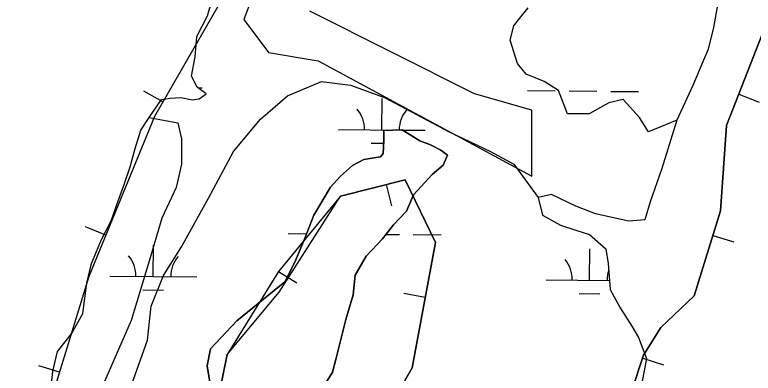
# Model space of a CAD drawing. Extents: x 3271442 to 3309282, y 752266 to 777610.
# Drawn here: x 3287641 to 3288490, y 773828 to 774240 of the extents above; entities that cross this region are included whole.
import ezdxf

# ---------------------------------------------------------------- set-up
doc = ezdxf.new("R2010")
doc.units = 0
for name, color, linetype in [('V-BORW-LINE', 7, 'Continuous'), ('V-SITE-VEGE', 7, 'Continuous'), ('V-TOPO-SHOR', 7, 'Continuous'), ('V-WETL-SWMP', 7, 'Continuous')]:
    doc.layers.add(name, color=color, linetype=linetype)

msp = doc.modelspace()

# ---------------------------------------------------------------- linework, layer by layer
at = {"layer": 'V-BORW-LINE'}
for p, q in [((3287811.3, 774139.83), (3287789.63, 774152.29)), ((3288473.82, 774148.84), (3288497.11, 774139.76)), ((3288068.36, 774044.87), (3288074.43, 774020.62)), ((3287745.67, 773986.86), (3287722.54, 773996.37)), ((3288444.11, 773986.45), (3288468, 773979.07)), ((3287944.26, 773945.02), (3287965.54, 773931.9)), ((3288113.14, 773915.28), (3288088.56, 773919.86)), ((3288363.3, 773845.5), (3288387.03, 773837.64)), ((3287692.43, 773829.16), (3287668.52, 773836.47))]:
    msp.add_line(p, q, dxfattribs=at)
for points in [[(3287946.02, 772379.82), (3287909.12, 772439.3), (3287896.09, 772502.81), (3287913.88, 772541.62), (3287925.45, 772619.81), (3287948.76, 772734.43), (3288021.53, 772853.96), (3288087.08, 772995.64), (3288109.28, 773088.9), (3288143.83, 773182.06), (3288187.85, 773242.85), (3288232.59, 773346.45), (3288270.29, 773458.26), (3288309.76, 773683.96), (3288364.37, 773848.74), (3288384.32, 773880.81), (3288422.6, 773916.87), (3288452.86, 774014.74), (3288459.7, 774112.63), (3288521, 774269.88)], [(3288521, 774269.88), (3288459.7, 774112.63), (3288452.86, 774014.74), (3288422.6, 773916.87), (3288384.32, 773880.81), (3288364.37, 773848.74), (3288309.76, 773683.96), (3288270.29, 773458.26), (3288232.59, 773346.45), (3288187.85, 773242.85), (3288143.83, 773182.06), (3288109.28, 773088.9), (3288087.08, 772995.64), (3288021.53, 772853.96), (3287948.76, 772734.43), (3287925.45, 772619.81), (3287913.88, 772541.62), (3287896.09, 772502.81), (3287909.12, 772439.3), (3287946.02, 772379.82)], [(3287874.44, 774249.61), (3287801.65, 774123.05), (3287726.03, 773939.09), (3287671.15, 773759.54), (3287624.33, 773608.59), (3287591.03, 773444.42), (3287559.74, 773238.91), (3287539.14, 773034.75), (3287545.26, 772863.66), (3287544.82, 772819.24), (3287514.6, 772720.21), (3287469.36, 772546.13), (3287459.15, 772437.07), (3287443.04, 772332.46)], [(3287885.48, 773849.72), (3287945.3, 773921.21), (3288015.71, 774031.69), (3288090.25, 774050.35), (3288124.87, 773978.23), (3288098.03, 773834.21), (3288055.98, 773761.02), (3287971.03, 773632.03), (3287900.96, 773451.34), (3287869.74, 773338.91), (3287845.1, 773142.82), (3287827.09, 773000.32), (3287812.48, 772836.24), (3287772.24, 772685.02), (3287706.68, 772579.32), (3287664.96, 772582.37), (3287662.79, 772664.89), (3287700.72, 772832.42), (3287739.07, 773060.74), (3287786.79, 773351.73), (3287824.7, 773551.43), (3287885.48, 773849.72)], [(3287885.48, 773849.72), (3287824.7, 773551.43), (3287786.79, 773351.73), (3287739.07, 773060.74), (3287700.72, 772832.42), (3287662.79, 772664.89), (3287664.96, 772582.37), (3287706.68, 772579.32), (3287772.24, 772685.02), (3287812.48, 772836.24), (3287827.09, 773000.32), (3287845.1, 773142.82), (3287869.74, 773338.91), (3287900.96, 773451.34), (3287971.03, 773632.03), (3288055.98, 773761.02), (3288098.03, 773834.21), (3288124.87, 773978.23), (3288090.25, 774050.35), (3288015.71, 774031.69), (3287944.3, 773945.08), (3287885.48, 773849.72)]]:
    msp.add_lwpolyline(points, dxfattribs=at)
at = {"layer": 'V-SITE-VEGE'}
for p, q in [((3288453.64, 774275.31), (3288444.66, 774225.55)), ((3288223.23, 774237.86), (3288231.49, 774248.2)), ((3288214.97, 774227.54), (3288223.23, 774237.86)), ((3288210.84, 774211.01), (3288214.97, 774227.54)), ((3288444.66, 774225.55), (3288438.71, 774200.39)), ((3288219.1, 774184.15), (3288210.84, 774211.01)), ((3288438.71, 774200.39), (3288420.98, 774158.87)), ((3288229.43, 774171.75), (3288219.1, 774184.15)), ((3288250.08, 774163.49), (3288229.43, 774171.75)), ((3288266.6, 774153.16), (3288250.08, 774163.49)), ((3288420.98, 774158.87), (3288402.67, 774119.11)), ((3288276.93, 774126.3), (3288266.6, 774153.16)), ((3288324.43, 774138.69), (3288301.71, 774126.3)), ((3288340.95, 774142.83), (3288324.43, 774138.69)), ((3288359.54, 774122.16), (3288340.95, 774142.83)), ((3288301.71, 774126.3), (3288276.93, 774126.3)), ((3288369.86, 774105.64), (3288359.54, 774122.16)), ((3288402.67, 774119.11), (3288369.86, 774105.64))]:
    msp.add_line(p, q, dxfattribs=at)
for points in [[(3287630.5, 773128.36), (3287663.55, 773283.32), (3287673.87, 773353.57), (3287678, 773394.89), (3287686.27, 773446.54), (3287700.72, 773508.53), (3287717.24, 773587.04), (3287737.9, 773708.94), (3287793.66, 773865.96), (3287797.79, 773905.22), (3287812.25, 773940.34), (3287832.9, 773973.4), (3287863.88, 774029.19), (3287892.79, 774082.91), (3287923.77, 774120.1), (3287954.75, 774146.96), (3287993.99, 774163.49), (3288027.03, 774159.35), (3288066.27, 774144.89), (3288140.62, 774105.64), (3288188.12, 774082.91), (3288214.97, 774068.44), (3288243.01, 774030.1)], [(3287682.56, 773809.16), (3287684.99, 773830.23), (3287690.35, 773853.06), (3287706.24, 773873.5), (3287719.21, 773896.88), (3287724.04, 773931.42), (3287729.39, 773954.24), (3287740.62, 773981.73), (3287751.84, 774003.36), (3287759.53, 774025), (3287766.63, 774043.72), (3287773.74, 774065.36), (3287779.68, 774086.43), (3287786.2, 774107.49), (3287795.63, 774122.1), (3287828.77, 774115.96), (3287832.9, 774097.37), (3287832.9, 774068.44), (3287826.7, 774041.58), (3287810.18, 774006.46), (3287795.72, 773956.87), (3287775.07, 773888.69), (3287729.63, 773785.39)], [(3287995.86, 773812.19), (3288006.47, 773829.13), (3288010.63, 773845.52), (3288021.93, 773889.99), (3288030.23, 773918.07), (3288032.66, 773940.91), (3288045.04, 773962.53), (3288063.86, 773982.38), (3288076.81, 773998.73), (3288091.51, 774014.49), (3288099.79, 774033.2), (3288120.96, 774056.55), (3288133.89, 774067.04), (3288138.62, 774078.74), (3288131.02, 774084.62), (3288119.33, 774090.53), (3288107.05, 774095.26), (3288086.6, 774107.64), (3288065.51, 774107.13), (3288065.46, 774095.42), (3288064.82, 774080.78), (3288061.88, 774076.69), (3288042.54, 774073.83), (3288029.62, 774066.85), (3288015.52, 774054.6), (3288004.35, 774041.76), (3287984.89, 774009.62), (3287974.25, 773982.13), (3287963.01, 773955.82), (3287951.8, 773933.01), (3287896.57, 773888.12), (3287865.99, 773856.03), (3287862.4, 773836.71), (3287866.41, 773810.92)], [(3288243.01, 774030.1), (3288248.21, 774009.58), (3288268.67, 773998.37), (3288286.21, 773992.45), (3288302.01, 773987.7), (3288320.69, 773971.23), (3288323.56, 773954.23), (3288325.79, 773924.35), (3288337.42, 773903.22), (3288350.81, 773882.08), (3288358.38, 773869.17), (3288367.66, 773845.12), (3288361.68, 773812.93)]]:
    msp.add_lwpolyline(points, dxfattribs=at)
at = {"layer": 'V-TOPO-SHOR'}
for points in [[(3288453.64, 774275.31), (3288444.66, 774225.55), (3288438.71, 774200.39), (3288420.98, 774158.87), (3288402.67, 774119.11), (3288385.47, 774063.53), (3288371.85, 774024.92), (3288365.92, 774004.44), (3288347.17, 774002.76), (3288309.13, 774011.1), (3288286.32, 774019.98), (3288258.26, 774033.56), (3288243.01, 774030.1)], [(3287866.41, 773810.92), (3287862.4, 773836.71), (3287865.99, 773856.03), (3287896.57, 773888.12), (3287951.8, 773933.01), (3287963.02, 773955.82), (3287974.25, 773982.13), (3287984.89, 774009.62), (3288004.35, 774041.76), (3288015.52, 774054.6), (3288029.62, 774066.85), (3288042.54, 774073.83), (3288061.88, 774076.69), (3288064.82, 774080.78), (3288065.46, 774095.42), (3288065.51, 774107.13), (3288086.6, 774107.64), (3288107.05, 774095.26), (3288119.33, 774090.53), (3288131.03, 774084.62), (3288138.62, 774078.74), (3288133.89, 774067.04), (3288120.96, 774056.55), (3288099.79, 774033.2), (3288091.51, 774014.49), (3288076.81, 773998.73), (3288063.86, 773982.38), (3288045.04, 773962.53), (3288032.66, 773940.91), (3288030.23, 773918.07), (3288021.93, 773889.99), (3288010.63, 773845.52), (3288006.46, 773829.13), (3287995.86, 773812.19)], [(3288243.01, 774030.1), (3288248.21, 774009.58), (3288268.67, 773998.37), (3288286.21, 773992.45), (3288302.01, 773987.7), (3288320.69, 773971.23), (3288323.56, 773954.23), (3288325.79, 773924.35), (3288337.42, 773903.22), (3288350.81, 773882.08), (3288358.38, 773869.17), (3288367.66, 773845.12), (3288361.68, 773812.93)]]:
    msp.add_lwpolyline(points, dxfattribs=at)
at = {"layer": 'V-WETL-SWMP'}
for p, q in [((3287989.82, 774462.01), (3287904.62, 774234.63)), ((3288453.64, 774275.3), (3288444.66, 774225.55)), ((3287862.85, 774238.99), (3287871.76, 774271.17)), ((3287850.46, 774215.02), (3287862.85, 774238.99)), ((3288169.67, 774149.36), (3287980.35, 774244.11)), ((3287904.62, 774234.63), (3287933.02, 774196.74)), ((3288444.66, 774225.55), (3288438.71, 774200.39)), ((3287848.61, 774191.6), (3287850.46, 774215.02)), ((3287933.02, 774196.74), (3287989.82, 774187.26)), ((3288438.71, 774200.39), (3288420.98, 774158.87)), ((3287844.43, 774169.35), (3287848.61, 774191.6)), ((3287989.82, 774187.26), (3288235.93, 774054.62)), ((3287850.82, 774157.03), (3287844.43, 774169.35)), ((3287861.34, 774149.38), (3287850.82, 774157.03)), ((3287852.28, 774155.97), (3287856.75, 774155.94)), ((3288420.98, 774158.87), (3288402.67, 774119.11)), ((3287853.11, 774143.55), (3287861.34, 774149.38)), ((3288235.93, 774130.42), (3288169.67, 774149.36)), ((3288230.65, 774152.86), (3288262.65, 774152.59)), ((3288278.64, 774152.46), (3288310.64, 774152.2)), ((3288326.64, 774152.07), (3288358.64, 774151.8)), ((3287795.63, 774122.1), (3287809.77, 774142.54)), ((3287809.77, 774142.54), (3287819.73, 774144.26)), ((3287819.73, 774144.26), (3287832.03, 774144.8)), ((3287832.03, 774144.8), (3287844.91, 774142.41)), ((3287844.91, 774142.41), (3287853.11, 774143.55)), ((3288063.21, 774107.8), (3288063.5, 774143.8)), ((3288235.93, 774054.62), (3288235.93, 774130.42)), ((3287786.2, 774107.49), (3287795.63, 774122.1)), ((3288402.67, 774119.11), (3288385.47, 774063.53)), ((3287779.68, 774086.43), (3287786.2, 774107.49)), ((3288013.21, 774108.22), (3288085.82, 774107.62)), ((3288065.51, 774107.13), (3288065.46, 774095.42)), ((3288086.6, 774107.64), (3288065.51, 774107.13)), ((3288107.05, 774095.26), (3288086.6, 774107.64)), ((3288086.64, 774107.61), (3288113.2, 774107.39)), ((3288065.46, 774095.42), (3288064.82, 774080.78)), ((3288119.33, 774090.53), (3288107.05, 774095.26)), ((3287773.74, 774065.36), (3287779.68, 774086.43)), ((3288051.08, 774092.47), (3288065.33, 774092.35)), ((3288131.03, 774084.62), (3288119.33, 774090.53)), ((3288064.82, 774080.78), (3288061.88, 774076.69)), ((3288138.62, 774078.74), (3288131.03, 774084.62)), ((3288133.89, 774067.04), (3288138.62, 774078.74)), ((3288042.54, 774073.83), (3288029.63, 774066.85)), ((3288061.88, 774076.69), (3288042.54, 774073.83)), ((3287766.63, 774043.72), (3287773.74, 774065.36)), ((3288029.63, 774066.85), (3288015.52, 774054.61)), ((3288120.96, 774056.55), (3288133.89, 774067.04)), ((3288385.47, 774063.53), (3288371.85, 774024.92)), ((3288015.52, 774054.61), (3288004.34, 774041.76)), ((3288099.79, 774033.2), (3288120.96, 774056.55)), ((3287759.53, 774025), (3287766.63, 774043.72)), ((3288004.34, 774041.76), (3287984.89, 774009.62)), ((3288091.51, 774014.49), (3288099.79, 774033.2)), ((3288258.25, 774033.56), (3288243.01, 774030.1)), ((3288243.01, 774030.1), (3288248.21, 774009.58)), ((3288286.32, 774019.98), (3288258.25, 774033.56)), ((3287751.84, 774003.36), (3287759.53, 774025)), ((3288309.13, 774011.1), (3288286.32, 774019.98)), ((3288371.85, 774024.92), (3288365.92, 774004.44)), ((3287984.89, 774009.62), (3287974.25, 773982.13)), ((3288076.81, 773998.73), (3288091.51, 774014.49)), ((3288248.21, 774009.58), (3288268.66, 773998.37)), ((3288347.17, 774002.76), (3288309.13, 774011.1)), ((3287740.62, 773981.73), (3287751.84, 774003.36)), ((3288365.92, 774004.44), (3288347.17, 774002.76)), ((3288063.86, 773982.38), (3288076.81, 773998.73)), ((3288268.66, 773998.37), (3288286.21, 773992.45)), ((3287955.38, 773988.62), (3287976.69, 773988.44)), ((3288068.07, 773987.69), (3288083.37, 773987.56)), ((3288099.37, 773987.43), (3288131.37, 773987.17)), ((3288286.21, 773992.45), (3288302.01, 773987.7)), ((3288302.01, 773987.7), (3288320.69, 773971.23)), ((3287729.39, 773954.24), (3287740.62, 773981.73)), ((3287974.25, 773982.13), (3287963.02, 773955.82)), ((3288045.04, 773962.53), (3288063.86, 773982.38)), ((3287800.37, 773939.15), (3287800.67, 773975.15)), ((3288302.26, 773935.02), (3288302.56, 773971.01)), ((3288320.69, 773971.23), (3288323.55, 773954.23)), ((3288032.66, 773940.91), (3288045.04, 773962.53)), ((3287724.03, 773931.42), (3287729.39, 773954.24)), ((3287963.02, 773955.82), (3287951.8, 773933.02)), ((3288323.55, 773954.23), (3288325.78, 773924.35)), ((3287750.37, 773939.56), (3287850.37, 773938.74)), ((3288030.23, 773918.07), (3288032.66, 773940.91)), ((3288252.26, 773935.43), (3288325, 773934.83)), ((3287719.22, 773896.88), (3287724.03, 773931.42)), ((3287951.8, 773933.02), (3287896.57, 773888.12)), ((3287788.24, 773923.82), (3287812.24, 773923.62)), ((3288021.93, 773889.99), (3288030.23, 773918.07)), ((3288290.14, 773919.68), (3288314.13, 773919.49)), ((3288325.78, 773924.35), (3288337.42, 773903.22)), ((3288337.42, 773903.22), (3288350.81, 773882.08)), ((3287706.24, 773873.5), (3287719.22, 773896.88)), ((3287896.57, 773888.12), (3287865.99, 773856.03)), ((3288010.63, 773845.52), (3288021.93, 773889.99)), ((3288350.81, 773882.08), (3288358.37, 773869.17)), ((3287690.35, 773853.06), (3287706.24, 773873.5)), ((3288358.37, 773869.17), (3288367.66, 773845.12)), ((3287684.99, 773830.24), (3287690.35, 773853.06)), ((3287865.99, 773856.03), (3287862.4, 773836.71)), ((3288006.46, 773829.13), (3288010.63, 773845.52)), ((3288367.66, 773845.12), (3288361.68, 773812.93)), ((3287862.4, 773836.71), (3287866.41, 773810.92)), ((3287682.57, 773809.16), (3287684.99, 773830.24)), ((3287995.86, 773812.19), (3288006.46, 773829.13))]:
    msp.add_line(p, q, dxfattribs=at)
for centre, start, end in [((3288007.97, 774108.73), 358.75626, 40.29991), ((3288118.45, 774107.82), 138.75625, 180.29991), ((3287745.13, 773940.08), 358.75626, 40.29991), ((3287855.62, 773939.17), 138.75625, 180.29991), ((3288247.03, 773935.95), 358.75626, 40.29991), ((3288357.51, 773935.04), 161.20953, 180.29991)]:
    msp.add_arc(centre, 35.25, start, end, dxfattribs=at)

doc.saveas('drawing.dxf')
